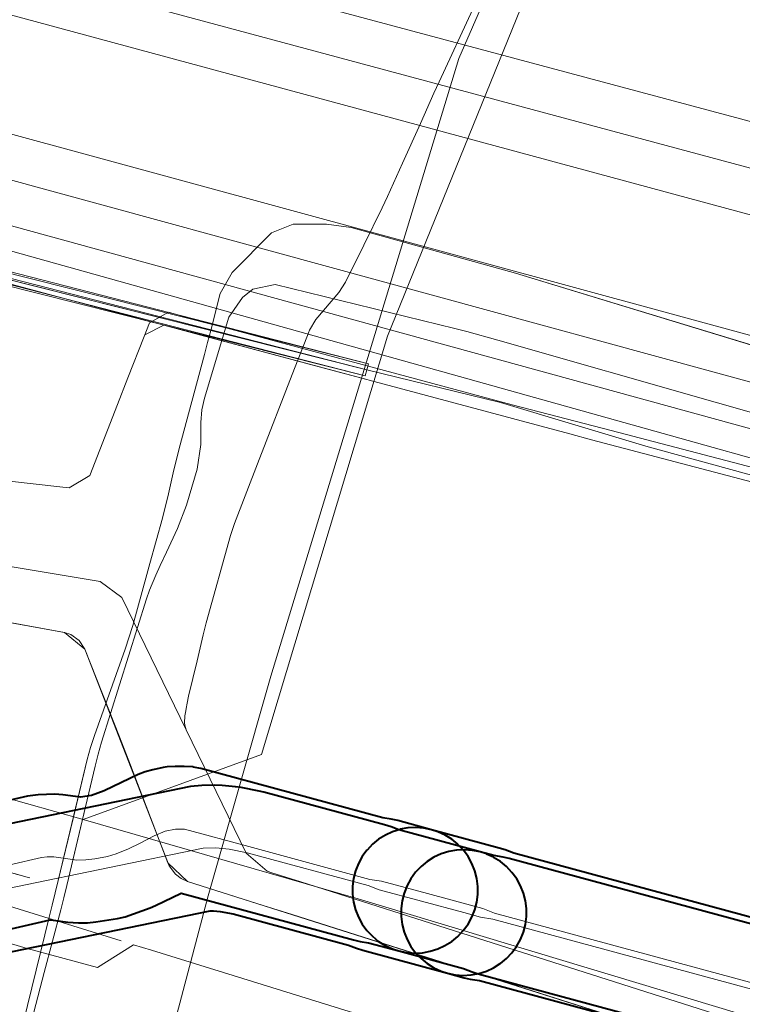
# Model space of a CAD drawing. Header units: metres. Extents: x 124576 to 133557, y 395865 to 402386.
# Tile 412 of 447: x 133130 to 133188, y 400742 to 400820. Entities that reach past the tile are written whole.
import ezdxf

# ---------------------------------------------------------------- set-up
doc = ezdxf.new("R2010")
doc.units = ezdxf.units.M
doc.header["$MEASUREMENT"] = 0
for name, color, linetype, lineweight, true_color in [('LG_AanduidingEisVoorzorgsmaatregel', 7, 'Continuous', 40, 0xf7284a), ('LG_Datatransport', 3, 'Continuous', 13, 0x00ff00), ('LG_Datatransport_Ziggo_BV', 3, 'Continuous', 13, 0x00ff00), ('LG_Gas_Hoge_Druk_Enexis_Netbeheer_BV', 7, 'Continuous', 13, 0xff9b00), ('LG_Hoog_Spanning_Tennet_Tso', 1, 'Continuous', 13, 0xff0000), ('LG_Midden_Spanning_Enexis_Netbeheer_BV', 7, 'Continuous', 13, 0xd20000), ('LG_Riool_Vrij_Verval_Gemeente_Tilburg_Ruimtelijke_Uitvoering', 7, 'Continuous', 13, 0xca00a0)]:
    doc.layers.add(name, color=color, linetype=linetype, lineweight=lineweight, true_color=true_color)

msp = doc.modelspace()

# ---------------------------------------------------------------- linework, layer by layer
at = {"layer": 'LG_AanduidingEisVoorzorgsmaatregel', "flags": 128}
for points in [[(133082.717, 400736.887), (133132.401, 400748.344), (133132.462, 400748.347), (133133.814, 400748.151), (133133.815, 400748.151), (133134.658, 400748.101), (133134.659, 400748.101), (133135.376, 400748.119), (133135.376, 400748.119), (133136.041, 400748.18), (133136.042, 400748.18), (133137.759, 400748.456), (133137.76, 400748.456), (133138.375, 400748.596), (133138.376, 400748.596), (133140.353, 400749.311), (133140.354, 400749.311), (133140.776, 400749.488), (133140.777, 400749.489), (133142.821, 400750.461), (133156.552, 400746.746), (133156.553, 400746.745), (133157.079, 400746.633), (133157.08, 400746.633), (133157.739, 400746.529), (133160.159, 400745.874), (133160.16, 400745.874), (133160.778, 400745.747), (133160.779, 400745.747), (133161.408, 400745.7), (133161.41, 400745.7), (133162.04, 400745.733), (133162.041, 400745.733), (133162.662, 400745.845), (133162.663, 400745.845), (133163.265, 400746.035), (133163.266, 400746.035), (133163.839, 400746.299), (133163.84, 400746.3), (133164.375, 400746.634), (133164.377, 400746.634), (133164.865, 400747.033), (133164.866, 400747.034), (133165.301, 400747.491), (133165.302, 400747.492), (133165.675, 400748.001), (133165.676, 400748.002), (133165.982, 400748.554), (133165.982, 400748.555), (133166.217, 400749.141), (133166.217, 400749.142), (133166.375, 400749.752), (133166.376, 400749.754), (133166.456, 400750.379), (133166.456, 400750.381), (133166.456, 400751.012), (133166.456, 400751.013), (133166.377, 400751.639), (133166.377, 400751.64), (133166.219, 400752.251), (133166.219, 400752.252), (133165.986, 400752.838), (133165.985, 400752.839), (133165.68, 400753.391), (133165.679, 400753.392), (133165.307, 400753.901), (133165.306, 400753.902), (133164.872, 400754.36), (133164.871, 400754.361), (133164.383, 400754.761), (133164.382, 400754.762), (133163.847, 400755.097), (133163.846, 400755.097), (133163.273, 400755.362), (133163.272, 400755.362), (133162.773, 400755.526), (133162.773, 400755.526), (133160.091, 400756.252), (133160.09, 400756.252), (133159.563, 400756.365), (133159.562, 400756.365), (133158.903, 400756.469), (133144.406, 400760.391), (133144.405, 400760.392), (133143.787, 400760.517), (133143.786, 400760.518), (133143.08, 400760.565), (133143.079, 400760.565), (133142.358, 400760.562), (133142.358, 400760.562), (133141.728, 400760.519), (133141.727, 400760.519), (133141.397, 400760.465), (133141.397, 400760.465), (133140.578, 400760.301), (133140.577, 400760.3), (133139.968, 400760.138), (133139.967, 400760.137), (133139.413, 400759.914), (133139.412, 400759.913), (133136.689, 400758.618), (133135.695, 400758.253), (133134.811, 400758.111), (133133.409, 400758.314), (133133.408, 400758.314), (133132.78, 400758.365), (133132.778, 400758.365), (133131.441, 400758.307), (133131.44, 400758.307), (133130.581, 400758.186), (133130.58, 400758.186), (133079.975, 400746.517)], [(133083.174, 400736.317), (133145.149, 400749.066), (133145.404, 400749.072), (133145.935, 400749.019), (133146.972, 400748.819), (133156.163, 400746.333), (133156.786, 400746.091), (133156.787, 400746.091), (133157.295, 400745.924), (133157.296, 400745.923), (133164.033, 400744.101), (133164.033, 400744.101), (133164.651, 400743.975), (133164.653, 400743.975), (133165.282, 400743.928), (133165.283, 400743.928), (133165.913, 400743.961), (133165.914, 400743.961), (133166.535, 400744.073), (133166.536, 400744.074), (133167.138, 400744.263), (133167.139, 400744.264), (133167.712, 400744.528), (133167.713, 400744.528), (133168.248, 400744.862), (133168.25, 400744.863), (133168.738, 400745.262), (133168.739, 400745.263), (133169.174, 400745.72), (133169.174, 400745.721), (133169.548, 400746.23), (133169.548, 400746.231), (133169.854, 400746.783), (133169.855, 400746.784), (133170.089, 400747.37), (133170.089, 400747.371), (133170.248, 400747.982), (133170.248, 400747.983), (133170.328, 400748.609), (133170.328, 400748.61), (133170.328, 400749.241), (133170.328, 400749.242), (133170.249, 400749.868), (133170.249, 400749.869), (133170.091, 400750.48), (133170.091, 400750.481), (133169.857, 400751.067), (133169.857, 400751.068), (133169.551, 400751.62), (133169.55, 400751.621), (133169.178, 400752.13), (133169.177, 400752.131), (133168.743, 400752.589), (133168.742, 400752.59), (133168.254, 400752.99), (133168.253, 400752.99), (133167.718, 400753.325), (133167.717, 400753.326), (133167.144, 400753.59), (133167.143, 400753.591), (133166.644, 400753.754), (133166.643, 400753.755), (133160.165, 400755.507), (133159.542, 400755.749), (133159.542, 400755.749), (133159.034, 400755.916), (133159.033, 400755.917), (133149.402, 400758.522), (133149.402, 400758.522), (133149.04, 400758.605), (133149.04, 400758.605), (133147.602, 400758.881), (133147.601, 400758.881), (133147.161, 400758.946), (133147.161, 400758.946), (133146.101, 400759.053), (133146.1, 400759.053), (133145.486, 400759.077), (133145.486, 400759.077), (133144.472, 400759.054), (133144.471, 400759.054), (133143.578, 400758.953), (133143.577, 400758.952), (133080.876, 400746.053)], [(133281, 400723.44), (133169.335, 400753.647), (133168.637, 400753.914), (133168.637, 400753.914), (133168.162, 400754.068), (133168.161, 400754.068), (133162.772, 400755.526), (133162.771, 400755.527), (133162.153, 400755.653), (133162.152, 400755.653), (133161.523, 400755.7), (133161.522, 400755.7), (133160.892, 400755.667), (133160.89, 400755.667), (133160.27, 400755.555), (133160.268, 400755.554), (133159.667, 400755.365), (133159.665, 400755.364), (133159.092, 400755.1), (133159.091, 400755.1), (133158.556, 400754.766), (133158.555, 400754.765), (133158.066, 400754.366), (133158.065, 400754.365), (133157.631, 400753.908), (133157.63, 400753.907), (133157.257, 400753.398), (133157.256, 400753.397), (133156.95, 400752.846), (133156.95, 400752.844), (133156.716, 400752.259), (133156.715, 400752.257), (133156.557, 400751.647), (133156.557, 400751.646), (133156.477, 400751.02), (133156.476, 400751.019), (133156.476, 400750.388), (133156.476, 400750.386), (133156.555, 400749.76), (133156.556, 400749.759), (133156.713, 400749.148), (133156.714, 400749.147), (133156.947, 400748.561), (133156.948, 400748.56), (133157.253, 400748.008), (133157.254, 400748.007), (133157.626, 400747.498), (133157.627, 400747.497), (133158.061, 400747.039), (133158.062, 400747.038), (133158.55, 400746.638), (133158.551, 400746.638), (133159.086, 400746.303), (133159.087, 400746.302), (133159.66, 400746.038), (133159.661, 400746.037), (133160.16, 400745.874), (133160.16, 400745.874), (133165.307, 400744.481), (133166.006, 400744.214), (133166.007, 400744.214), (133166.482, 400744.06), (133166.483, 400744.059), (133281, 400713.081)], [(133281, 400722.922), (133168.964, 400753.231), (133168.963, 400753.231), (133168.475, 400753.337), (133168.474, 400753.337), (133167.736, 400753.459), (133166.644, 400753.755), (133166.643, 400753.755), (133166.025, 400753.88), (133166.024, 400753.881), (133165.395, 400753.927), (133165.393, 400753.928), (133164.763, 400753.895), (133164.762, 400753.895), (133164.141, 400753.782), (133164.14, 400753.782), (133163.538, 400753.593), (133163.537, 400753.592), (133162.964, 400753.328), (133162.963, 400753.328), (133162.428, 400752.993), (133162.427, 400752.993), (133161.938, 400752.594), (133161.937, 400752.593), (133161.503, 400752.136), (133161.502, 400752.135), (133161.128, 400751.626), (133161.128, 400751.625), (133160.822, 400751.073), (133160.821, 400751.072), (133160.587, 400750.486), (133160.587, 400750.485), (133160.428, 400749.874), (133160.428, 400749.873), (133160.348, 400749.247), (133160.348, 400749.246), (133160.348, 400748.615), (133160.348, 400748.614), (133160.427, 400747.988), (133160.427, 400747.987), (133160.585, 400747.376), (133160.586, 400747.375), (133160.819, 400746.789), (133160.819, 400746.788), (133161.125, 400746.235), (133161.126, 400746.234), (133161.498, 400745.725), (133161.499, 400745.724), (133161.933, 400745.267), (133161.934, 400745.266), (133162.422, 400744.866), (133162.423, 400744.865), (133162.958, 400744.531), (133162.959, 400744.53), (133163.532, 400744.266), (133163.533, 400744.265), (133164.032, 400744.101), (133164.033, 400744.101), (133165.367, 400743.74), (133165.367, 400743.74), (133165.856, 400743.634), (133165.856, 400743.634), (133166.595, 400743.512), (133281, 400712.563)]]:
    msp.add_lwpolyline(points, dxfattribs=at)
at = {"layer": 'LG_Datatransport', "flags": 128}
for points in [[(133157.737, 400792.623), (133053.427, 400818.904), (133053.183, 400817.934), (133157.493, 400791.653), (133157.737, 400792.623)], [(133157.739, 400792.622), (133053.551, 400819.388), (133053.303, 400818.42), (133157.491, 400791.654), (133157.739, 400792.622)]]:
    msp.add_lwpolyline(points, dxfattribs=at)
at = {"layer": 'LG_Datatransport_Ziggo_BV'}
for p in [(133053.427, 400818.904), (133053.305, 400818.419)]:
    msp.add_line(p, (133157.615, 400792.138), dxfattribs=at)
at = {"layer": 'LG_Datatransport_Ziggo_BV', "flags": 128}
for points in [[(132763.865, 400892.965), (132816.147, 400881.231), (132919.41, 400849.938), (132962.763, 400836.801), (133016.858, 400812.053), (133047.322, 400791.35), (133048.19, 400790.542), (133051.622, 400786.738), (133052.191, 400786.239), (133052.859, 400785.884), (133053.616, 400785.69), (133133.533, 400771.22), (133134.054, 400771.055), (133134.717, 400770.578), (133135.156, 400769.889), (133141.881, 400752.642), (133142.384, 400751.975), (133142.83, 400751.64), (133143.339, 400751.412), (133230.879, 400723.614), (133281, 400709.5)], [(132919.41, 400849.938), (132962.763, 400836.801), (133016.858, 400812.053), (133047.322, 400791.35), (133048.19, 400790.542), (133051.622, 400786.738), (133052.191, 400786.239), (133052.859, 400785.884), (133053.616, 400785.69), (133133.533, 400771.22), (133134.054, 400771.055), (133134.717, 400770.578), (133135.156, 400769.889), (133141.881, 400752.642), (133142.384, 400751.975), (133142.83, 400751.64), (133143.339, 400751.412), (133230.879, 400723.614), (133281, 400709.5)], [(133281, 400758.661), (133279.686, 400758.959), (133262.207, 400763.462), (133179.829, 400786.07), (133168.271, 400789.534), (133157.615, 400792.138), (133053.305, 400818.419), (133049.701, 400820.027), (133044.805, 400823.228), (133033.395, 400826.387), (133023.899, 400828.803), (133019.979, 400830.035), (133011.674, 400831.794), (133003.813, 400833.854), (132982.685, 400839.583), (132964.839, 400844.669), (132959.04, 400846.23)], [(133281, 400758.661), (133279.686, 400758.959), (133262.207, 400763.462), (133179.829, 400786.07), (133168.271, 400789.534), (133157.615, 400792.138), (133053.305, 400818.419), (133049.701, 400820.027), (133044.805, 400823.228), (133033.395, 400826.387), (133023.899, 400828.803), (133019.979, 400830.035), (133011.674, 400831.794), (132994.456, 400836.37)], [(133281, 400758.661), (133279.686, 400758.959), (133262.207, 400763.462), (133179.829, 400786.07), (133168.271, 400789.534), (133157.615, 400792.138), (133053.305, 400818.419), (133049.701, 400820.027), (133044.805, 400823.228), (133033.395, 400826.387), (133023.899, 400828.803), (133019.979, 400830.035), (133011.674, 400831.794), (132994.456, 400836.37)], [(133281, 400758.661), (133279.686, 400758.959), (133262.207, 400763.462), (133179.829, 400786.07), (133168.271, 400789.534), (133157.615, 400792.138), (133053.305, 400818.419), (133049.701, 400820.027), (133044.805, 400823.228), (133033.395, 400826.387), (133023.899, 400828.803), (133019.979, 400830.035), (133011.674, 400831.794), (132994.456, 400836.37)], [(133281, 400758.661), (133279.686, 400758.959), (133262.207, 400763.462), (133179.829, 400786.07), (133168.271, 400789.534), (133157.615, 400792.138), (133053.305, 400818.419), (133049.701, 400820.027), (133044.805, 400823.228), (133033.395, 400826.387), (133023.899, 400828.803), (133019.979, 400830.035), (133011.674, 400831.794), (132994.456, 400836.37)], [(133281, 400758.661), (133279.686, 400758.959), (133262.207, 400763.462), (133179.829, 400786.07), (133168.271, 400789.534), (133157.615, 400792.138), (133053.305, 400818.419), (133049.701, 400820.027), (133044.805, 400823.228), (133033.395, 400826.387), (133023.899, 400828.803), (133019.979, 400830.035), (133011.674, 400831.794), (132994.456, 400836.37)], [(133044.805, 400823.228), (133051.906, 400820.919), (133060.386, 400818.619), (133091.843, 400812.074), (133281, 400759.139)], [(133281, 400758.661), (133279.686, 400758.959), (133262.207, 400763.462), (133179.829, 400786.07), (133168.271, 400789.534), (133157.615, 400792.138), (133053.305, 400818.419), (133049.701, 400820.027), (133044.805, 400823.228)], [(133281, 400758.661), (133279.686, 400758.959), (133262.207, 400763.462), (133179.829, 400786.07), (133168.271, 400789.534), (133157.615, 400792.138), (133053.305, 400818.419), (133049.701, 400820.027), (133044.805, 400823.228)], [(133281, 400758.661), (133279.686, 400758.959), (133262.207, 400763.462), (133179.829, 400786.07), (133168.271, 400789.534), (133157.615, 400792.138), (133053.305, 400818.419), (133049.701, 400820.027), (133044.805, 400823.228)], [(133281, 400758.661), (133279.686, 400758.959), (133262.207, 400763.462), (133179.829, 400786.07), (133168.271, 400789.534), (133157.615, 400792.138), (133053.305, 400818.419), (133049.701, 400820.027), (133044.805, 400823.228)], [(133281, 400758.661), (133279.686, 400758.959), (133262.207, 400763.462), (133179.829, 400786.07), (133168.271, 400789.534), (133157.615, 400792.138), (133053.305, 400818.419), (133049.701, 400820.027), (133044.805, 400823.228)], [(133281, 400758.661), (133279.686, 400758.959), (133262.207, 400763.462), (133179.829, 400786.07), (133168.271, 400789.534), (133157.615, 400792.138), (133053.305, 400818.419), (133049.701, 400820.027), (133044.805, 400823.228)], [(133281, 400758.661), (133279.686, 400758.959), (133262.207, 400763.462), (133179.829, 400786.07), (133168.271, 400789.534), (133157.615, 400792.138), (133053.305, 400818.419), (133049.701, 400820.027), (133044.805, 400823.228)], [(133281, 400758.661), (133279.686, 400758.959), (133262.207, 400763.462), (133179.829, 400786.07), (133168.271, 400789.534), (133157.615, 400792.138), (133053.305, 400818.419), (133049.701, 400820.027), (133044.805, 400823.228)], [(133281, 400758.661), (133279.686, 400758.959), (133262.207, 400763.462), (133179.829, 400786.07), (133168.271, 400789.534), (133157.615, 400792.138), (133053.305, 400818.419), (133049.701, 400820.027), (133044.805, 400823.228)], [(133281, 400758.661), (133279.686, 400758.959), (133262.207, 400763.462), (133179.829, 400786.07), (133168.271, 400789.534), (133157.615, 400792.138), (133053.305, 400818.419), (133049.701, 400820.027), (133044.805, 400823.228)], [(133281, 400758.661), (133279.686, 400758.959), (133262.207, 400763.462), (133179.829, 400786.07), (133168.271, 400789.534), (133157.615, 400792.138), (133053.305, 400818.419), (133049.701, 400820.027), (133044.805, 400823.228)]]:
    msp.add_lwpolyline(points, dxfattribs=at)
at = {"layer": 'LG_Gas_Hoge_Druk_Enexis_Netbeheer_BV'}
for p, q in [((133073.08, 400763.223), (133130.569, 400746.074)), ((133123.766, 400753.651), (133130.576, 400751.74))]:
    msp.add_line(p, q, dxfattribs=at)
at = {"layer": 'LG_Gas_Hoge_Druk_Enexis_Netbeheer_BV', "flags": 128}
for points in [[(133140.476, 400745.928), (133139.043, 400746.372), (133136.169, 400744.559), (133130.569, 400746.074), (133073.08, 400763.223), (133066.772, 400765.251), (133063.713, 400772.978), (133058.776, 400774.258)], [(133130.779, 400751.683), (133130.576, 400751.74), (133123.766, 400753.651), (133118.971, 400754.996), (133106.732, 400758.726), (133099.501, 400760.929), (133087.244, 400764.664), (133083.418, 400765.83), (133074.33, 400768.599), (133065.791, 400771.201)], [(133138.059, 400746.677), (133125.293, 400750.632), (133124.043, 400753.003)], [(133281, 400705.728), (133229.201, 400718.812), (133181.123, 400733.334), (133140.476, 400745.928)]]:
    msp.add_lwpolyline(points, dxfattribs=at)
at = {"layer": 'LG_Hoog_Spanning_Tennet_Tso'}
for p, q in [((133063.052, 400845.406), (133281, 400787.049)), ((133062.149, 400842.076), (133281, 400783.238)), ((133061.246, 400838.746), (133281, 400779.424)), ((133058.89, 400830.06), (133281, 400769.615)), ((133057.987, 400826.73), (133281, 400765.795)), ((133057.084, 400823.401), (133281, 400761.973))]:
    msp.add_line(p, q, dxfattribs=at)
at = {"layer": 'LG_Hoog_Spanning_Tennet_Tso', "flags": 128}
for points in [[(133080.377, 400741.335), (133081.098, 400741.645), (133081.757, 400741.799), (133129.196, 400752.736), (133131.703, 400753.314), (133132.171, 400753.375), (133132.691, 400753.366), (133133.618, 400753.225), (133134.532, 400753.099), (133135.249, 400753.117), (133135.951, 400753.202), (133136.966, 400753.393), (133137.641, 400753.609), (133138.629, 400754.004), (133139.552, 400754.456), (133140.675, 400755.028), (133141.56, 400755.398), (133142.379, 400755.562), (133143.1, 400755.565), (133148.228, 400754.178), (133157.858, 400751.572), (133158.784, 400751.426), (133161.466, 400750.7)], [(133054.427, 400558.677), (133054.927, 400562.539), (133056.698, 400575.782), (133057.716, 400583.389), (133065.877, 400646.856), (133073.069, 400702.929), (133075.312, 400719.848), (133077.233, 400735.821), (133077.528, 400737.181), (133077.859, 400737.955), (133078.933, 400739.559), (133079.715, 400740.306), (133080.523, 400740.708), (133081.342, 400741), (133081.883, 400741.156), (133129.653, 400750.983), (133144.585, 400754.055), (133145.599, 400754.078), (133146.659, 400753.971), (133148.097, 400753.695), (133157.728, 400751.09), (133158.601, 400750.75), (133165.338, 400748.928)], [(133161.466, 400750.7), (133166.855, 400749.242), (133167.788, 400748.886), (133259.708, 400724.021), (133278.084, 400719.05), (133281, 400718.261)], [(133165.338, 400748.928), (133166.672, 400748.567), (133167.658, 400748.404), (133259.578, 400723.538), (133277.953, 400718.567), (133281, 400717.743)]]:
    msp.add_lwpolyline(points, dxfattribs=at)
at = {"layer": 'LG_Midden_Spanning_Enexis_Netbeheer_BV'}
for p, q in [((133139.846, 400796.123), (133080.476, 400812.029)), ((133139.846, 400796.123), (133080.476, 400812.029)), ((133169.454, 400799.829), (133281, 400765.833)), ((133141.437, 400795.697), (133139.846, 400796.123)), ((133141.437, 400795.697), (133139.846, 400796.123)), ((133142.942, 400796.419), (133169.198, 400789.359)), ((133142.942, 400796.419), (133169.198, 400789.359)), ((133139.883, 400794.787), (133140.313, 400795.884)), ((133139.883, 400794.787), (133140.313, 400795.884)), ((133139.883, 400794.787), (133140.313, 400795.884)), ((133139.883, 400794.787), (133140.313, 400795.884)), ((133157.606, 400791.365), (133141.437, 400795.697)), ((133138.591, 400791.489), (133139.883, 400794.787)), ((133138.591, 400791.489), (133139.883, 400794.787)), ((133138.591, 400791.489), (133139.883, 400794.787)), ((133138.591, 400791.489), (133139.883, 400794.787)), ((133137.76, 400789.367), (133138.591, 400791.489)), ((133137.76, 400789.367), (133138.591, 400791.489)), ((133137.76, 400789.367), (133138.591, 400791.489)), ((133137.76, 400789.367), (133138.591, 400791.489)), ((133137.76, 400789.367), (133138.591, 400791.489)), ((133157.816, 400791.309), (133157.606, 400791.365)), ((133173.786, 400787.031), (133157.816, 400791.309)), ((133173.786, 400787.031), (133157.816, 400791.309)), ((133173.786, 400787.031), (133157.816, 400791.309)), ((133173.786, 400787.031), (133157.816, 400791.309)), ((133169.198, 400789.359), (133177.084, 400787.296)), ((133169.198, 400789.359), (133177.084, 400787.296)), ((133141.158, 400776.547), (133141.654, 400777.616)), ((133140.098, 400775.832), (133140.347, 400776.73))]:
    msp.add_line(p, q, dxfattribs=at)
at = {"layer": 'LG_Midden_Spanning_Enexis_Netbeheer_BV', "flags": 128}
for points in [[(133281, 400758.362), (133260.479, 400764.114), (133253.659, 400766.026), (133175.501, 400786.572), (133173.786, 400787.031), (133157.816, 400791.309), (133157.606, 400791.365), (133141.437, 400795.697), (133139.846, 400796.123), (133080.476, 400812.029), (133079.02, 400812.419), (133072.851, 400814.072), (133052.18, 400820.222), (133052.063, 400820.257), (133049.297, 400821.08), (133047.373, 400821.652), (133045.448, 400822.195), (133033.769, 400825.313), (133031.142, 400826.015), (133026.454, 400827.267), (133026.278, 400827.314), (133023.308, 400828.107), (133021.48, 400828.595), (132999.039, 400834.588)], [(133281, 400758.362), (133260.479, 400764.114), (133253.659, 400766.026), (133175.501, 400786.572), (133173.786, 400787.031), (133157.816, 400791.309), (133157.606, 400791.365), (133141.437, 400795.697), (133139.846, 400796.123), (133080.476, 400812.029), (133079.02, 400812.419), (133072.851, 400814.072), (133052.18, 400820.222), (133052.063, 400820.257), (133049.297, 400821.08), (133047.373, 400821.652), (133045.448, 400822.195), (133033.769, 400825.313), (133031.142, 400826.015), (133026.454, 400827.267), (133026.278, 400827.314), (133023.308, 400828.107), (133021.48, 400828.595), (132999.039, 400834.588)], [(133281, 400758.362), (133260.479, 400764.114), (133253.659, 400766.026), (133175.501, 400786.572), (133173.786, 400787.031), (133157.816, 400791.309), (133157.606, 400791.365), (133141.437, 400795.697), (133139.846, 400796.123), (133080.476, 400812.029), (133079.02, 400812.419), (133072.851, 400814.072), (133052.18, 400820.222), (133052.063, 400820.257), (133049.297, 400821.08), (133047.373, 400821.652), (133045.448, 400822.195), (133033.769, 400825.313), (133031.142, 400826.015), (133026.454, 400827.267), (133026.278, 400827.314), (133023.308, 400828.107), (133021.48, 400828.595), (132999.039, 400834.588)], [(133281, 400758.362), (133260.479, 400764.114), (133253.659, 400766.026), (133175.501, 400786.572), (133173.786, 400787.031), (133157.816, 400791.309), (133157.606, 400791.365), (133141.437, 400795.697), (133139.846, 400796.123), (133080.476, 400812.029), (133079.02, 400812.419), (133072.851, 400814.072), (133052.18, 400820.222), (133052.063, 400820.257), (133049.297, 400821.08), (133047.373, 400821.652), (133045.448, 400822.195), (133033.769, 400825.313), (133031.142, 400826.015), (133026.454, 400827.267), (133026.278, 400827.314), (133023.308, 400828.107), (133021.48, 400828.595), (132999.039, 400834.588)], [(133281, 400758.362), (133260.479, 400764.114), (133253.659, 400766.026), (133175.501, 400786.572), (133173.786, 400787.031), (133157.816, 400791.309), (133157.606, 400791.365), (133141.437, 400795.697), (133139.846, 400796.123), (133080.476, 400812.029), (133079.02, 400812.419), (133072.851, 400814.072), (133052.18, 400820.222), (133052.063, 400820.257), (133049.297, 400821.08), (133047.373, 400821.652), (133045.448, 400822.195), (133033.769, 400825.313), (133031.142, 400826.015), (133026.454, 400827.267), (133026.278, 400827.314), (133023.308, 400828.107), (133021.48, 400828.595), (132999.039, 400834.588)], [(133281, 400758.362), (133260.479, 400764.114), (133253.659, 400766.026), (133175.501, 400786.572), (133173.786, 400787.031), (133157.816, 400791.309), (133157.606, 400791.365), (133141.437, 400795.697), (133139.846, 400796.123), (133080.476, 400812.029), (133079.02, 400812.419), (133072.851, 400814.072), (133052.18, 400820.222), (133052.063, 400820.257), (133049.297, 400821.08), (133047.373, 400821.652), (133045.448, 400822.195), (133033.769, 400825.313), (133031.142, 400826.015), (133026.454, 400827.267), (133026.278, 400827.314), (133023.308, 400828.107), (133021.48, 400828.595), (132999.039, 400834.588)], [(133281, 400758.362), (133260.479, 400764.114), (133253.659, 400766.026), (133175.501, 400786.572), (133173.786, 400787.031), (133157.816, 400791.309), (133157.606, 400791.365), (133141.437, 400795.697), (133139.846, 400796.123), (133080.476, 400812.029), (133079.02, 400812.419), (133072.851, 400814.072), (133052.18, 400820.222), (133052.063, 400820.257), (133049.297, 400821.08), (133047.373, 400821.652), (133045.448, 400822.195), (133033.769, 400825.313), (133031.142, 400826.015), (133026.454, 400827.267), (133026.278, 400827.314), (133023.308, 400828.107), (133021.48, 400828.595), (132999.039, 400834.588)], [(133281, 400758.362), (133260.479, 400764.114), (133253.659, 400766.026), (133175.501, 400786.572), (133173.786, 400787.031), (133157.816, 400791.309), (133157.606, 400791.365), (133141.437, 400795.697), (133139.846, 400796.123), (133080.476, 400812.029), (133079.02, 400812.419), (133072.851, 400814.072), (133052.18, 400820.222), (133052.063, 400820.257), (133049.297, 400821.08), (133047.373, 400821.652), (133045.448, 400822.195), (133033.769, 400825.313), (133031.142, 400826.015), (133026.454, 400827.267), (133026.278, 400827.314), (133023.308, 400828.107), (133021.48, 400828.595), (132999.039, 400834.588)], [(133168.735, 400826.659), (133163.377, 400815.072), (133162.962, 400814.162), (133161.879, 400811.746), (133160.459, 400808.581), (133159.269, 400805.927), (133158.843, 400805.022), (133157.383, 400802.068), (133155.924, 400799.116), (133155.378, 400798.287), (133153.561, 400796.153), (133153.056, 400795.306), (133152.891, 400794.88), (133151.864, 400792.236), (133148.921, 400784.659), (133147.068, 400779.89), (133146.753, 400778.942), (133144.831, 400771.996), (133144.583, 400771.028), (133144.096, 400768.977), (133143.425, 400766.151), (133143.304, 400765.591)], [(133143.304, 400765.591), (133143.425, 400766.151), (133144.096, 400768.977), (133144.583, 400771.028), (133144.831, 400771.996), (133146.753, 400778.942), (133147.068, 400779.89), (133148.921, 400784.659), (133151.864, 400792.236), (133152.891, 400794.88), (133153.056, 400795.306), (133153.561, 400796.153), (133155.378, 400798.287), (133155.924, 400799.116), (133157.383, 400802.068), (133158.843, 400805.022), (133159.269, 400805.927), (133160.459, 400808.581), (133161.879, 400811.746), (133162.962, 400814.162), (133163.377, 400815.072), (133168.735, 400826.659)], [(133143.304, 400765.591), (133143.425, 400766.151), (133144.096, 400768.977), (133144.583, 400771.028), (133144.831, 400771.996), (133146.753, 400778.942), (133147.068, 400779.89), (133148.921, 400784.659), (133151.864, 400792.236), (133152.891, 400794.88), (133153.056, 400795.306), (133153.561, 400796.153), (133155.378, 400798.287), (133155.924, 400799.116), (133157.383, 400802.068), (133158.843, 400805.022), (133159.269, 400805.927), (133160.459, 400808.581), (133161.879, 400811.746), (133162.962, 400814.162), (133163.377, 400815.072), (133168.735, 400826.659)], [(133143.304, 400765.591), (133143.425, 400766.151), (133144.096, 400768.977), (133144.583, 400771.028), (133144.831, 400771.996), (133146.753, 400778.942), (133147.068, 400779.89), (133148.921, 400784.659), (133151.864, 400792.236), (133152.891, 400794.88), (133153.056, 400795.306), (133153.561, 400796.153), (133155.378, 400798.287), (133155.924, 400799.116), (133157.383, 400802.068), (133158.843, 400805.022), (133159.269, 400805.927), (133160.459, 400808.581), (133161.879, 400811.746), (133162.962, 400814.162), (133163.377, 400815.072), (133168.735, 400826.659)], [(133168.735, 400826.659), (133163.377, 400815.072), (133162.962, 400814.162), (133161.879, 400811.746), (133160.459, 400808.581), (133159.269, 400805.927), (133158.843, 400805.022), (133157.383, 400802.068), (133155.924, 400799.116), (133155.378, 400798.287), (133153.561, 400796.153), (133153.056, 400795.306), (133152.891, 400794.88), (133151.864, 400792.236), (133148.921, 400784.659), (133147.068, 400779.89), (133146.753, 400778.942), (133144.831, 400771.996), (133144.583, 400771.028), (133144.096, 400768.977), (133143.425, 400766.151), (133143.304, 400765.591)], [(133137.76, 400789.367), (133135.551, 400783.735), (133133.92, 400782.75), (133133.178, 400782.832), (133122.293, 400784.034), (133109.373, 400785.465), (133101.518, 400786.334), (133087.506, 400787.885), (133076.157, 400789.14), (133075.338, 400789.231), (133074.457, 400790.522), (133075.352, 400793.853), (133076.64, 400798.642), (133078.295, 400804.798), (133079.954, 400810.967), (133079.996, 400811.122), (133079.29, 400812.347), (133079.02, 400812.419), (133072.851, 400814.072)], [(133041.531, 400805.229), (133041.419, 400803.584), (133041.397, 400803.254), (133040.884, 400795.711), (133041.387, 400794.715), (133041.704, 400794.513), (133044.424, 400792.785), (133045.599, 400792.262), (133051.648, 400790.58), (133053.906, 400789.822), (133056.303, 400789.332), (133077.92, 400784.912), (133085.574, 400783.652), (133098.871, 400781.464), (133125.537, 400777.077), (133127.753, 400776.712), (133136.39, 400775.291), (133138.099, 400774.017), (133143.219, 400763.481), (133147.995, 400753.651), (133149.667, 400752.218), (133150.059, 400752.097), (133152.349, 400751.378), (133230.373, 400726.5)], [(133041.531, 400805.229), (133041.419, 400803.584), (133041.397, 400803.254), (133040.884, 400795.711), (133041.387, 400794.715), (133041.704, 400794.513), (133044.424, 400792.785), (133045.599, 400792.262), (133051.648, 400790.58), (133053.906, 400789.822), (133056.303, 400789.332), (133077.92, 400784.912), (133085.574, 400783.652), (133098.871, 400781.464), (133125.537, 400777.077), (133127.753, 400776.712), (133136.39, 400775.291), (133138.099, 400774.017), (133143.219, 400763.481), (133147.995, 400753.651), (133149.667, 400752.218), (133150.059, 400752.097), (133152.349, 400751.378), (133230.373, 400726.5)], [(133230.373, 400726.5), (133152.349, 400751.378), (133150.059, 400752.097), (133149.667, 400752.218), (133147.995, 400753.651), (133143.219, 400763.481), (133138.099, 400774.017), (133136.39, 400775.291), (133127.753, 400776.712), (133125.537, 400777.077), (133098.871, 400781.464), (133085.574, 400783.652), (133077.92, 400784.912), (133056.303, 400789.332), (133053.906, 400789.822), (133051.648, 400790.58), (133045.599, 400792.262), (133044.424, 400792.785), (133041.704, 400794.513), (133041.387, 400794.715), (133040.884, 400795.711), (133041.397, 400803.254), (133041.419, 400803.584), (133041.531, 400805.229)], [(133230.373, 400726.5), (133152.349, 400751.378), (133150.059, 400752.097), (133149.667, 400752.218), (133147.995, 400753.651), (133143.219, 400763.481), (133138.099, 400774.017), (133136.39, 400775.291), (133127.753, 400776.712), (133125.537, 400777.077), (133098.871, 400781.464), (133085.574, 400783.652), (133077.92, 400784.912), (133056.303, 400789.332), (133053.906, 400789.822), (133051.648, 400790.58), (133045.599, 400792.262), (133044.424, 400792.785), (133041.704, 400794.513), (133041.387, 400794.715), (133040.884, 400795.711), (133041.397, 400803.254), (133041.419, 400803.584), (133041.531, 400805.229)], [(133230.373, 400726.5), (133152.349, 400751.378), (133150.059, 400752.097), (133149.667, 400752.218), (133147.995, 400753.651), (133143.219, 400763.481), (133138.099, 400774.017), (133136.39, 400775.291), (133127.753, 400776.712), (133125.537, 400777.077), (133098.871, 400781.464), (133085.574, 400783.652), (133077.92, 400784.912), (133056.303, 400789.332), (133053.906, 400789.822), (133051.648, 400790.58), (133045.599, 400792.262), (133044.424, 400792.785), (133041.704, 400794.513), (133041.387, 400794.715), (133040.884, 400795.711), (133041.397, 400803.254), (133041.419, 400803.584), (133041.531, 400805.229)], [(133230.373, 400726.5), (133152.349, 400751.378), (133150.059, 400752.097), (133149.667, 400752.218), (133147.995, 400753.651), (133143.219, 400763.481), (133138.099, 400774.017), (133136.39, 400775.291), (133127.753, 400776.712), (133125.537, 400777.077), (133098.871, 400781.464), (133085.574, 400783.652), (133077.92, 400784.912), (133056.303, 400789.332), (133053.906, 400789.822), (133051.648, 400790.58), (133045.599, 400792.262), (133044.424, 400792.785), (133041.704, 400794.513), (133041.387, 400794.715), (133040.884, 400795.711), (133041.397, 400803.254), (133041.419, 400803.584), (133041.531, 400805.229)], [(133230.373, 400726.5), (133152.349, 400751.378), (133150.059, 400752.097), (133149.667, 400752.218), (133147.995, 400753.651), (133143.219, 400763.481), (133138.099, 400774.017), (133136.39, 400775.291), (133127.753, 400776.712), (133125.537, 400777.077), (133098.871, 400781.464), (133085.574, 400783.652), (133077.92, 400784.912), (133056.303, 400789.332), (133053.906, 400789.822), (133051.648, 400790.58), (133045.599, 400792.262), (133044.424, 400792.785), (133041.704, 400794.513), (133041.387, 400794.715), (133040.884, 400795.711), (133041.397, 400803.254), (133041.419, 400803.584), (133041.531, 400805.229)], [(133230.373, 400726.5), (133152.349, 400751.378), (133150.059, 400752.097), (133149.667, 400752.218), (133147.995, 400753.651), (133143.219, 400763.481), (133138.099, 400774.017), (133136.39, 400775.291), (133127.753, 400776.712), (133125.537, 400777.077), (133098.871, 400781.464), (133085.574, 400783.652), (133077.92, 400784.912), (133056.303, 400789.332), (133053.906, 400789.822), (133051.648, 400790.58), (133045.599, 400792.262), (133044.424, 400792.785), (133041.704, 400794.513), (133041.387, 400794.715), (133040.884, 400795.711), (133041.397, 400803.254), (133041.419, 400803.584), (133041.531, 400805.229)], [(133281, 400765.833), (133169.454, 400799.829), (133156.361, 400803.455), (133154.397, 400803.728), (133151.739, 400803.744), (133150.037, 400803.041), (133146.904, 400799.88), (133145.949, 400798.202), (133145.191, 400795.278), (133144.938, 400794.313), (133144.679, 400793.345), (133142.661, 400785.885), (133142.188, 400783.943), (133141.822, 400782.257), (133141.343, 400780.316), (133140.347, 400776.73), (133140.098, 400775.832), (133138.977, 400771.794), (133138.373, 400769.889), (133135.917, 400763.031), (133135.606, 400762.082), (133135.347, 400761.118), (133133.033, 400751.472), (133132.799, 400750.5), (133132.562, 400749.529), (133132.324, 400748.556), (133130.257, 400740.124)], [(133140.098, 400775.832), (133140.347, 400776.73), (133141.343, 400780.316), (133141.822, 400782.257), (133142.188, 400783.943), (133142.661, 400785.885), (133144.679, 400793.345), (133144.938, 400794.313), (133145.191, 400795.278), (133145.949, 400798.202), (133146.904, 400799.88), (133150.037, 400803.041), (133151.739, 400803.744), (133154.397, 400803.728), (133156.361, 400803.455), (133169.454, 400799.829), (133281, 400765.833)], [(133140.098, 400775.832), (133140.347, 400776.73), (133141.343, 400780.316), (133141.822, 400782.257), (133142.188, 400783.943), (133142.661, 400785.885), (133144.679, 400793.345), (133144.938, 400794.313), (133145.191, 400795.278), (133145.949, 400798.202), (133146.904, 400799.88), (133150.037, 400803.041), (133151.739, 400803.744), (133154.397, 400803.728), (133156.361, 400803.455), (133169.454, 400799.829), (133281, 400765.833)], [(133140.347, 400776.73), (133141.343, 400780.316), (133141.822, 400782.257), (133142.188, 400783.943), (133142.661, 400785.885), (133144.679, 400793.345), (133144.938, 400794.313), (133145.191, 400795.278), (133145.949, 400798.202), (133146.904, 400799.88), (133150.037, 400803.041), (133151.739, 400803.744), (133154.397, 400803.728), (133156.361, 400803.455), (133169.454, 400799.829), (133281, 400765.833)], [(133144.938, 400794.313), (133145.191, 400795.278), (133145.949, 400798.202), (133146.904, 400799.88), (133150.037, 400803.041), (133151.739, 400803.744), (133154.397, 400803.728), (133156.361, 400803.455), (133169.454, 400799.829)], [(133144.938, 400794.313), (133145.191, 400795.278), (133145.949, 400798.202), (133146.904, 400799.88), (133150.037, 400803.041), (133151.739, 400803.744), (133154.397, 400803.728), (133156.361, 400803.455), (133169.454, 400799.829)], [(133144.938, 400794.313), (133145.191, 400795.278), (133145.949, 400798.202), (133146.904, 400799.88), (133150.037, 400803.041), (133151.739, 400803.744), (133154.397, 400803.728), (133156.361, 400803.455), (133169.454, 400799.829)], [(133144.938, 400794.313), (133145.191, 400795.278), (133145.949, 400798.202), (133146.904, 400799.88), (133150.037, 400803.041), (133151.739, 400803.744), (133154.397, 400803.728), (133156.361, 400803.455), (133169.454, 400799.829)], [(133144.938, 400794.313), (133145.191, 400795.278), (133145.949, 400798.202), (133146.904, 400799.88), (133150.037, 400803.041), (133151.739, 400803.744), (133154.397, 400803.728), (133156.361, 400803.455), (133169.454, 400799.829)], [(133144.938, 400794.313), (133145.191, 400795.278), (133145.949, 400798.202), (133146.904, 400799.88), (133150.037, 400803.041), (133151.739, 400803.744), (133154.397, 400803.728), (133156.361, 400803.455), (133169.454, 400799.829)], [(133144.938, 400794.313), (133145.191, 400795.278), (133145.949, 400798.202), (133146.904, 400799.88), (133150.037, 400803.041), (133151.739, 400803.744), (133154.397, 400803.728), (133156.361, 400803.455), (133169.454, 400799.829)], [(133144.938, 400794.313), (133145.191, 400795.278), (133145.949, 400798.202), (133146.904, 400799.88), (133150.037, 400803.041), (133151.739, 400803.744), (133154.397, 400803.728), (133156.361, 400803.455), (133169.454, 400799.829)], [(133144.938, 400794.313), (133145.191, 400795.278), (133145.949, 400798.202), (133146.904, 400799.88), (133150.037, 400803.041), (133151.739, 400803.744), (133154.397, 400803.728), (133156.361, 400803.455), (133169.454, 400799.829)], [(133281, 400765.832), (133247.963, 400775.901), (133211.932, 400786.883), (133169.454, 400799.829)], [(133169.454, 400799.829), (133211.932, 400786.883), (133247.963, 400775.901), (133281, 400765.832)], [(133169.454, 400799.829), (133211.932, 400786.883), (133247.963, 400775.901), (133281, 400765.832)], [(133169.454, 400799.829), (133211.932, 400786.883), (133247.963, 400775.901), (133281, 400765.832)], [(133169.454, 400799.829), (133211.932, 400786.883), (133247.963, 400775.901), (133281, 400765.832)], [(133169.454, 400799.829), (133211.932, 400786.883), (133247.963, 400775.901), (133281, 400765.832)], [(133169.454, 400799.829), (133211.932, 400786.883), (133247.963, 400775.901), (133281, 400765.832)], [(133169.454, 400799.829), (133211.932, 400786.883), (133247.963, 400775.901), (133281, 400765.832)], [(133169.454, 400799.829), (133211.932, 400786.883), (133247.963, 400775.901), (133281, 400765.832)], [(133203.032, 400784.516), (133168.054, 400794.497), (133165.588, 400795.192), (133164.619, 400795.437), (133150.311, 400798.933), (133148.55, 400798.557), (133147.71, 400797.903), (133146.632, 400796.332), (133144.698, 400789.888), (133144.486, 400788.948), (133144.41, 400787.93), (133144.41, 400786.18), (133144.117, 400784.224), (133143.243, 400781.366), (133142.529, 400779.503), (133141.654, 400777.616), (133141.158, 400776.547), (133140.801, 400775.777), (133140.307, 400774.582), (133140.081, 400773.916), (133136.499, 400762.504), (133136.217, 400761.544), (133135.97, 400760.577), (133133.73, 400751.073), (133133.494, 400750.104), (133133.244, 400749.133), (133131.924, 400744.15), (133131.086, 400740.987)], [(133141.158, 400776.547), (133141.654, 400777.616), (133142.529, 400779.503), (133143.243, 400781.366), (133144.117, 400784.224), (133144.41, 400786.18), (133144.41, 400787.93), (133144.486, 400788.948), (133144.698, 400789.888), (133146.632, 400796.332), (133147.71, 400797.903), (133148.55, 400798.557), (133150.311, 400798.933), (133164.619, 400795.437), (133165.588, 400795.192), (133168.054, 400794.497), (133203.032, 400784.516), (133232.031, 400776.516), (133281, 400762.752)], [(133141.158, 400776.547), (133141.654, 400777.616), (133142.529, 400779.503), (133143.243, 400781.366), (133144.117, 400784.224), (133144.41, 400786.18), (133144.41, 400787.93), (133144.486, 400788.948), (133144.698, 400789.888), (133146.632, 400796.332), (133147.71, 400797.903), (133148.55, 400798.557), (133150.311, 400798.933), (133164.619, 400795.437), (133165.588, 400795.192), (133168.054, 400794.497), (133203.032, 400784.516), (133232.031, 400776.516), (133281, 400762.752)], [(133141.654, 400777.616), (133142.529, 400779.503), (133143.243, 400781.366), (133144.117, 400784.224), (133144.41, 400786.18), (133144.41, 400787.93), (133144.486, 400788.948), (133144.698, 400789.888), (133146.632, 400796.332), (133147.71, 400797.903), (133148.55, 400798.557), (133150.311, 400798.933), (133164.619, 400795.437), (133165.588, 400795.192), (133168.054, 400794.497), (133203.032, 400784.516), (133232.031, 400776.516), (133281, 400762.752)], [(133165.588, 400795.192), (133164.619, 400795.437), (133150.311, 400798.933), (133148.55, 400798.557), (133148.13, 400798.23), (133147.71, 400797.903), (133146.632, 400796.332), (133144.698, 400789.888), (133144.486, 400788.948)], [(133165.588, 400795.192), (133164.619, 400795.437), (133150.311, 400798.933), (133148.55, 400798.557), (133148.13, 400798.23), (133147.71, 400797.903), (133146.632, 400796.332), (133144.698, 400789.888), (133144.486, 400788.948)], [(133165.588, 400795.192), (133164.619, 400795.437), (133150.311, 400798.933), (133148.55, 400798.557), (133148.13, 400798.23), (133147.71, 400797.903), (133146.632, 400796.332), (133144.698, 400789.888), (133144.486, 400788.948)], [(133165.588, 400795.192), (133164.619, 400795.437), (133150.311, 400798.933), (133148.55, 400798.557), (133148.13, 400798.23), (133147.71, 400797.903), (133146.632, 400796.332), (133144.698, 400789.888), (133144.486, 400788.948)], [(133165.588, 400795.192), (133164.619, 400795.437), (133150.311, 400798.933), (133148.55, 400798.557), (133148.13, 400798.23), (133147.71, 400797.903), (133146.632, 400796.332), (133144.698, 400789.888), (133144.486, 400788.948)], [(133165.588, 400795.192), (133164.619, 400795.437), (133150.311, 400798.933), (133148.55, 400798.557), (133148.13, 400798.23), (133147.71, 400797.903), (133146.632, 400796.332), (133144.698, 400789.888), (133144.486, 400788.948)], [(133165.588, 400795.192), (133164.619, 400795.437), (133150.311, 400798.933), (133148.55, 400798.557), (133148.13, 400798.23), (133147.71, 400797.903), (133146.632, 400796.332), (133144.698, 400789.888), (133144.486, 400788.948)], [(133165.588, 400795.192), (133164.619, 400795.437), (133150.311, 400798.933), (133148.55, 400798.557), (133148.13, 400798.23), (133147.71, 400797.903), (133146.632, 400796.332), (133144.698, 400789.888), (133144.486, 400788.948)], [(133165.588, 400795.192), (133164.619, 400795.437), (133150.311, 400798.933), (133148.55, 400798.557), (133148.13, 400798.23), (133147.71, 400797.903), (133146.632, 400796.332), (133144.698, 400789.888), (133144.486, 400788.948)], [(133165.588, 400795.192), (133164.619, 400795.437), (133150.311, 400798.933), (133148.55, 400798.557), (133148.13, 400798.23), (133147.71, 400797.903), (133146.632, 400796.332), (133144.698, 400789.888), (133144.486, 400788.948)], [(133144.486, 400788.948), (133144.698, 400789.888), (133146.632, 400796.332), (133147.71, 400797.903), (133148.55, 400798.557), (133150.311, 400798.933), (133164.619, 400795.437), (133165.588, 400795.192)], [(133140.313, 400795.884), (133141.815, 400796.722), (133142.942, 400796.419)], [(133140.313, 400795.884), (133141.815, 400796.722), (133142.942, 400796.419)], [(133140.313, 400795.884), (133141.815, 400796.722), (133142.942, 400796.419)], [(133140.313, 400795.884), (133141.815, 400796.722), (133142.942, 400796.419)], [(133140.313, 400795.884), (133141.815, 400796.722), (133142.942, 400796.419)], [(133157.606, 400791.365), (133154.227, 400792.27), (133148.673, 400793.758), (133144.685, 400794.827), (133141.437, 400795.697), (133139.846, 400796.123)], [(133157.606, 400791.365), (133154.227, 400792.27), (133148.673, 400793.758), (133144.685, 400794.827), (133141.437, 400795.697), (133139.846, 400796.123)], [(133157.606, 400791.365), (133154.227, 400792.27), (133148.673, 400793.758), (133144.685, 400794.827), (133141.437, 400795.697), (133139.846, 400796.123)], [(133157.606, 400791.365), (133154.227, 400792.27), (133148.673, 400793.758), (133144.685, 400794.827), (133141.437, 400795.697), (133139.846, 400796.123)], [(133157.606, 400791.365), (133154.227, 400792.27), (133148.673, 400793.758), (133144.685, 400794.827), (133141.437, 400795.697), (133139.846, 400796.123)], [(133157.606, 400791.365), (133154.227, 400792.27), (133148.673, 400793.758), (133144.685, 400794.827), (133141.437, 400795.697), (133139.846, 400796.123)], [(133157.606, 400791.365), (133154.227, 400792.27), (133148.673, 400793.758), (133144.685, 400794.827), (133141.437, 400795.697), (133139.846, 400796.123)], [(133157.606, 400791.365), (133154.227, 400792.27), (133148.673, 400793.758), (133144.685, 400794.827), (133141.437, 400795.697), (133139.846, 400796.123)], [(133157.606, 400791.365), (133154.227, 400792.27), (133148.673, 400793.758), (133144.685, 400794.827), (133141.437, 400795.697), (133139.846, 400796.123)], [(133157.606, 400791.365), (133154.227, 400792.27), (133148.673, 400793.758), (133144.685, 400794.827), (133141.437, 400795.697), (133139.846, 400796.123)], [(133139.883, 400794.787), (133139.937, 400794.927), (133141.437, 400795.697)], [(133157.816, 400791.309), (133157.606, 400791.365), (133141.437, 400795.697)], [(133157.816, 400791.309), (133157.606, 400791.365), (133141.437, 400795.697)], [(133157.816, 400791.309), (133157.606, 400791.365), (133141.437, 400795.697)], [(133157.606, 400791.365), (133154.227, 400792.27), (133148.673, 400793.758), (133144.685, 400794.827), (133141.437, 400795.697)], [(133281, 400762.752), (133246.879, 400772.343), (133232.031, 400776.516), (133203.032, 400784.516), (133168.054, 400794.497), (133165.588, 400795.192)], [(133281, 400762.752), (133246.879, 400772.343), (133232.031, 400776.516), (133203.032, 400784.516), (133168.054, 400794.497), (133165.588, 400795.192)], [(133281, 400762.752), (133246.879, 400772.343), (133232.031, 400776.516), (133203.032, 400784.516), (133168.054, 400794.497), (133165.588, 400795.192)], [(133281, 400762.752), (133246.879, 400772.343), (133232.031, 400776.516), (133203.032, 400784.516), (133168.054, 400794.497), (133165.588, 400795.192)], [(133281, 400762.752), (133246.879, 400772.343), (133232.031, 400776.516), (133203.032, 400784.516), (133168.054, 400794.497), (133165.588, 400795.192)], [(133281, 400762.752), (133246.879, 400772.343), (133232.031, 400776.516), (133203.032, 400784.516), (133168.054, 400794.497), (133165.588, 400795.192)], [(133281, 400762.752), (133246.879, 400772.343), (133232.031, 400776.516), (133203.032, 400784.516), (133168.054, 400794.497), (133165.588, 400795.192)], [(133281, 400762.752), (133246.879, 400772.343), (133232.031, 400776.516), (133203.032, 400784.516), (133168.054, 400794.497), (133165.588, 400795.192)], [(133281, 400762.752), (133246.879, 400772.343), (133232.031, 400776.516), (133203.032, 400784.516), (133168.054, 400794.497), (133165.588, 400795.192)], [(133281, 400762.752), (133232.031, 400776.516), (133203.032, 400784.516), (133168.054, 400794.497), (133165.588, 400795.192)], [(133075.352, 400793.853), (133074.457, 400790.522), (133075.338, 400789.231), (133076.157, 400789.14), (133087.506, 400787.885), (133101.518, 400786.334), (133109.373, 400785.465), (133122.293, 400784.034), (133133.178, 400782.832), (133133.92, 400782.75), (133135.551, 400783.735), (133137.76, 400789.367)], [(133075.352, 400793.853), (133074.457, 400790.522), (133075.338, 400789.231), (133076.157, 400789.14), (133087.506, 400787.885), (133101.518, 400786.334), (133109.373, 400785.465), (133122.293, 400784.034), (133133.178, 400782.832), (133133.92, 400782.75), (133135.551, 400783.735), (133137.76, 400789.367)], [(133075.352, 400793.853), (133074.457, 400790.522), (133075.338, 400789.231), (133076.157, 400789.14), (133087.506, 400787.885), (133101.518, 400786.334), (133109.373, 400785.465), (133122.293, 400784.034), (133133.178, 400782.832), (133133.92, 400782.75), (133135.551, 400783.735), (133137.76, 400789.367)], [(133140.347, 400776.73), (133141.343, 400780.316), (133141.822, 400782.257), (133142.188, 400783.943), (133142.661, 400785.885), (133144.679, 400793.345), (133144.938, 400794.313)], [(133122.293, 400784.034), (133133.178, 400782.832), (133133.92, 400782.75), (133135.551, 400783.735), (133137.76, 400789.367)], [(133141.654, 400777.616), (133142.529, 400779.503), (133143.243, 400781.366), (133144.117, 400784.224), (133144.41, 400786.18), (133144.41, 400787.93), (133144.486, 400788.948)], [(133177.084, 400787.296), (133253.973, 400767.184), (133263.984, 400764.307)], [(133177.084, 400787.296), (133253.973, 400767.184), (133263.984, 400764.307)], [(133281, 400758.362), (133260.479, 400764.114), (133253.659, 400766.026), (133175.501, 400786.572), (133173.786, 400787.031)], [(133052.859, 400785.884), (133053.616, 400785.69), (133084.737, 400780.099), (133087.688, 400779.569), (133090.05, 400779.142), (133124.679, 400772.834), (133133.533, 400771.22), (133135.156, 400769.889), (133137.924, 400762.91), (133138.794, 400760.673), (133141.767, 400752.897), (133143.339, 400751.412), (133149.371, 400749.496), (133151.659, 400748.772), (133230.879, 400723.614), (133281, 400709.5)], [(133140.307, 400774.582), (133140.801, 400775.777), (133141.158, 400776.547), (133141.654, 400777.616)], [(133143.219, 400763.481), (133138.099, 400774.017), (133136.39, 400775.291), (133127.753, 400776.712), (133125.537, 400777.077)], [(133130.257, 400740.124), (133132.324, 400748.556), (133132.562, 400749.529), (133132.799, 400750.5), (133133.033, 400751.472), (133135.347, 400761.118), (133135.606, 400762.082), (133135.917, 400763.031), (133138.373, 400769.889), (133138.977, 400771.794), (133140.098, 400775.832), (133140.347, 400776.73)], [(133131.086, 400740.987), (133131.924, 400744.15), (133133.244, 400749.133), (133133.494, 400750.104), (133133.73, 400751.073), (133135.97, 400760.577), (133136.217, 400761.544), (133136.499, 400762.504), (133140.081, 400773.916), (133140.307, 400774.582), (133140.801, 400775.777), (133141.158, 400776.547)], [(133131.086, 400740.987), (133131.924, 400744.15), (133133.244, 400749.133), (133133.494, 400750.104), (133133.73, 400751.073), (133135.97, 400760.577), (133136.217, 400761.544), (133136.499, 400762.504), (133140.081, 400773.916), (133140.307, 400774.582), (133140.801, 400775.777), (133141.158, 400776.547)], [(133140.307, 400774.582), (133140.801, 400775.777), (133141.158, 400776.547)], [(133130.257, 400740.124), (133132.324, 400748.556), (133132.562, 400749.529), (133132.799, 400750.5), (133133.033, 400751.472), (133135.347, 400761.118), (133135.606, 400762.082), (133135.917, 400763.031), (133138.373, 400769.889), (133138.977, 400771.794), (133140.098, 400775.832)], [(133130.257, 400740.124), (133132.324, 400748.556), (133132.562, 400749.529), (133132.799, 400750.5), (133133.033, 400751.472), (133135.347, 400761.118), (133135.606, 400762.082), (133135.917, 400763.031), (133138.373, 400769.889), (133138.977, 400771.794), (133140.098, 400775.832)], [(133135.606, 400762.082), (133135.917, 400763.031), (133138.373, 400769.889), (133138.977, 400771.794), (133140.098, 400775.832)], [(133131.086, 400740.987), (133131.924, 400744.15), (133133.244, 400749.133), (133133.494, 400750.104), (133133.73, 400751.073), (133135.97, 400760.577), (133136.217, 400761.544), (133136.499, 400762.504), (133140.081, 400773.916), (133140.307, 400774.582)], [(133136.217, 400761.544), (133136.499, 400762.504), (133140.081, 400773.916), (133140.307, 400774.582)], [(133124.679, 400772.834), (133133.533, 400771.22), (133135.156, 400769.889), (133137.924, 400762.91), (133138.794, 400760.673), (133141.767, 400752.897), (133143.339, 400751.412), (133149.371, 400749.496), (133151.659, 400748.772), (133230.879, 400723.614), (133281, 400709.5)], [(133143.304, 400765.591), (133143.229, 400765.172), (133143.199, 400764.989), (133143.135, 400764.602), (133143.109, 400764.024), (133143.123, 400763.837), (133143.219, 400763.481), (133147.995, 400753.651), (133149.667, 400752.218), (133150.059, 400752.097), (133152.349, 400751.378), (133230.373, 400726.5), (133232.67, 400725.805), (133252.986, 400720.001), (133258.62, 400718.392), (133261.024, 400717.705), (133270.158, 400715.095), (133271.456, 400714.725), (133272.754, 400714.354), (133274.677, 400713.805)], [(133143.304, 400765.591), (133143.229, 400765.172), (133143.199, 400764.989), (133143.135, 400764.602), (133143.109, 400764.024), (133143.123, 400763.837), (133143.219, 400763.481), (133147.995, 400753.651), (133149.667, 400752.218), (133150.059, 400752.097), (133152.349, 400751.378), (133230.373, 400726.5), (133232.67, 400725.805), (133252.986, 400720.001), (133258.62, 400718.392), (133261.024, 400717.705), (133270.158, 400715.095), (133271.456, 400714.725), (133272.754, 400714.354), (133274.677, 400713.805), (133277.53, 400712.99), (133278.515, 400712.709), (133281, 400711.999)], [(133143.304, 400765.591), (133143.229, 400765.172), (133143.199, 400764.989), (133143.135, 400764.602), (133143.109, 400764.024), (133143.123, 400763.837), (133143.219, 400763.481), (133147.995, 400753.651), (133149.667, 400752.218), (133150.059, 400752.097), (133152.349, 400751.378), (133230.373, 400726.5), (133232.67, 400725.805), (133252.986, 400720.001), (133258.62, 400718.392), (133261.024, 400717.705), (133270.158, 400715.095), (133271.456, 400714.725), (133272.754, 400714.354), (133274.677, 400713.805), (133277.53, 400712.99), (133278.515, 400712.709), (133281, 400711.999)], [(133143.304, 400765.591), (133143.229, 400765.172), (133143.199, 400764.989), (133143.135, 400764.602), (133143.109, 400764.024), (133143.123, 400763.837), (133143.219, 400763.481), (133147.995, 400753.651), (133149.667, 400752.218), (133150.059, 400752.097), (133152.349, 400751.378), (133230.373, 400726.5), (133232.67, 400725.805), (133252.986, 400720.001), (133258.62, 400718.392), (133261.024, 400717.705), (133270.158, 400715.095), (133271.456, 400714.725), (133272.754, 400714.354), (133274.677, 400713.805), (133277.53, 400712.99), (133278.515, 400712.709), (133281, 400711.999)], [(133143.304, 400765.591), (133143.229, 400765.172), (133143.199, 400764.989), (133143.135, 400764.602), (133143.109, 400764.024), (133143.123, 400763.837), (133143.219, 400763.481)], [(133258.62, 400718.392), (133252.986, 400720.001), (133232.67, 400725.805), (133230.373, 400726.5), (133152.349, 400751.378), (133150.059, 400752.097), (133149.667, 400752.218), (133147.995, 400753.651), (133143.219, 400763.481)], [(133135.606, 400762.082), (133135.347, 400761.118), (133134.218, 400756.412), (133133.033, 400751.472), (133132.799, 400750.5)], [(133135.606, 400762.082), (133135.347, 400761.118), (133134.218, 400756.412), (133133.033, 400751.472), (133132.799, 400750.5)], [(133135.606, 400762.082), (133135.347, 400761.118), (133134.218, 400756.412), (133133.033, 400751.472), (133132.799, 400750.5)], [(133135.606, 400762.082), (133135.347, 400761.118), (133134.218, 400756.412), (133133.033, 400751.472), (133132.799, 400750.5)], [(133135.606, 400762.082), (133135.347, 400761.118), (133134.218, 400756.412), (133133.033, 400751.472), (133132.799, 400750.5)], [(133132.799, 400750.5), (133133.033, 400751.472), (133135.347, 400761.118), (133135.606, 400762.082)], [(133136.217, 400761.544), (133135.97, 400760.577), (133134.947, 400756.237), (133133.73, 400751.073), (133133.494, 400750.104)], [(133136.217, 400761.544), (133135.97, 400760.577), (133134.947, 400756.237), (133133.73, 400751.073), (133133.494, 400750.104)], [(133136.217, 400761.544), (133135.97, 400760.577), (133134.947, 400756.237), (133133.73, 400751.073), (133133.494, 400750.104)], [(133136.217, 400761.544), (133135.97, 400760.577), (133134.947, 400756.237), (133133.73, 400751.073), (133133.494, 400750.104)], [(133136.217, 400761.544), (133135.97, 400760.577), (133134.947, 400756.237), (133133.73, 400751.073), (133133.494, 400750.104)], [(133133.494, 400750.104), (133133.73, 400751.073), (133135.97, 400760.577), (133136.217, 400761.544)], [(133130.257, 400740.124), (133132.324, 400748.556), (133132.562, 400749.529), (133132.799, 400750.5)], [(133130.804, 400740.029), (133131.086, 400740.987), (133131.924, 400744.15), (133133.244, 400749.133), (133133.494, 400750.104)]]:
    msp.add_lwpolyline(points, dxfattribs=at)
at = {"layer": 'LG_Riool_Vrij_Verval_Gemeente_Tilburg_Ruimtelijke_Uitvoering'}
for p, q in [((133174.34, 400831.91), (133159.27, 400794.81)), ((133159.27, 400794.81), (133149.23, 400761.5)), ((133149.23, 400761.5), (133135.03, 400756.33)), ((133135.03, 400756.33), (133117.28, 400761.36)), ((133156.93, 400750.02), (133135.03, 400756.33)), ((133233.43, 400726.97), (133156.93, 400750.02))]:
    msp.add_line(p, q, dxfattribs=at)
at = {"layer": 'LG_Riool_Vrij_Verval_Gemeente_Tilburg_Ruimtelijke_Uitvoering', "flags": 128}
msp.add_lwpolyline([(133181.69, 400855.34), (133164.94, 400816.93), (133149.98, 400767.74), (133144.99, 400750.25), (133139.24, 400728.55), (133131.67, 400697.39), (133125.64, 400669.11), (133119.28, 400636.89), (133112.62, 400602.25), (133105.579, 400565.852)], dxfattribs=at)

doc.saveas('drawing.dxf')
